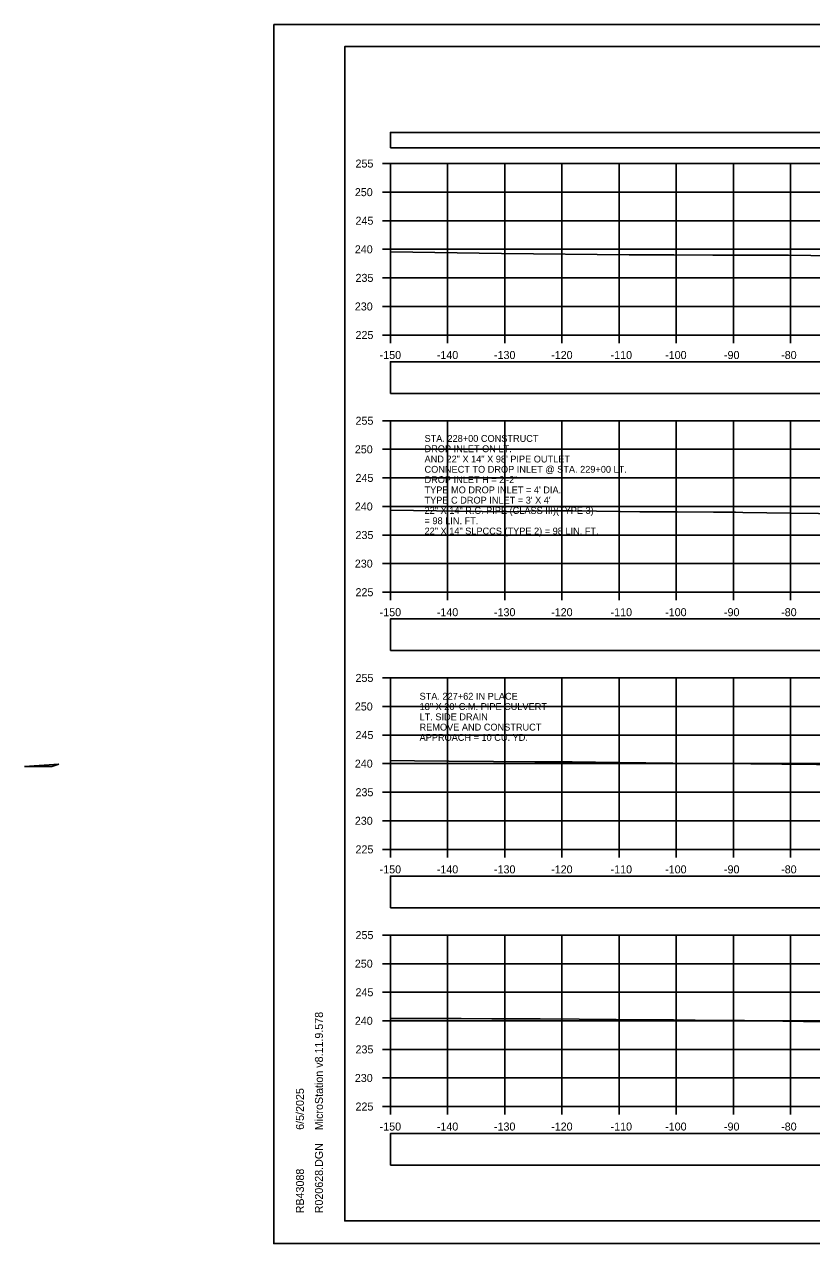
# Model space of a CAD drawing. Extents: x 1369627 to 1374022, y 380035 to 398173.
# Drawn here: x 1371884.5 to 1372022.2, y 386438.9 to 386652.3 of the extents above; entities that cross this region are included whole.
import ezdxf

# ---------------------------------------------------------------- set-up
doc = ezdxf.new("R2010")
doc.units = 0
for name, color, linetype in [('Default', 7, 'Continuous'), ('R_Axis', 7, 'Continuous'), ('R_Axis Annot', 7, 'Continuous'), ('R_Border', 7, 'Continuous'), ('R_Drive', 7, 'Continuous'), ('R_Exist Surface', 7, 'Continuous'), ('R_Grid', 7, 'Continuous'), ('R_No Plot', 7, 'Continuous'), ('R_Water', 7, 'Continuous'), ('R_Water Annot', 7, 'Continuous')]:
    doc.layers.add(name, color=color, linetype=linetype)

msp = doc.modelspace()

# ---------------------------------------------------------------- linework, layer by layer
at = {"layer": 'Default'}
for points in [[(1371948.53, 386630.65), (1372248.53, 386630.65), (1372248.53, 386633.36), (1371948.53, 386633.36)], [(1371948.53, 386587.69), (1372248.53, 386587.69), (1372248.53, 386593.21), (1371948.53, 386593.21)], [(1371948.53, 386542.7), (1372248.53, 386542.7), (1372248.53, 386548.22), (1371948.53, 386548.22)], [(1371948.53, 386497.69), (1372248.53, 386497.69), (1372248.53, 386503.22), (1371948.53, 386503.22)], [(1371948.53, 386452.65), (1372248.53, 386452.65), (1372248.53, 386458.17), (1371948.53, 386458.17)]]:
    msp.add_lwpolyline(points, close=True, dxfattribs=at)
at = {"layer": 'R_Axis'}
for p, q in [((1371947.13, 386627.9), (1371948.53, 386627.9)), ((1371948.53, 386597.9), (1371948.53, 386627.9)), ((1371947.13, 386622.9), (1371948.53, 386622.9)), ((1371947.13, 386617.9), (1371948.53, 386617.9)), ((1371947.13, 386612.9), (1371948.53, 386612.9)), ((1371947.13, 386607.9), (1371948.53, 386607.9)), ((1371947.13, 386602.9), (1371948.53, 386602.9)), ((1371947.13, 386597.9), (1371948.53, 386597.9)), ((1371948.53, 386597.9), (1372248.53, 386597.9)), ((1371948.53, 386596.5), (1371948.53, 386597.9)), ((1371958.53, 386596.5), (1371958.53, 386597.9)), ((1371968.53, 386596.5), (1371968.53, 386597.9)), ((1371978.53, 386596.5), (1371978.53, 386597.9)), ((1371988.53, 386596.5), (1371988.53, 386597.9)), ((1371998.53, 386596.5), (1371998.53, 386597.9)), ((1372008.53, 386596.5), (1372008.53, 386597.9)), ((1372018.53, 386596.5), (1372018.53, 386597.9)), ((1371947.13, 386582.9), (1371948.53, 386582.9)), ((1371948.53, 386552.9), (1371948.53, 386582.9)), ((1371947.13, 386577.9), (1371948.53, 386577.9)), ((1371947.13, 386572.9), (1371948.53, 386572.9)), ((1371947.13, 386567.9), (1371948.53, 386567.9)), ((1371947.13, 386562.9), (1371948.53, 386562.9)), ((1371947.13, 386557.9), (1371948.53, 386557.9)), ((1371947.13, 386552.9), (1371948.53, 386552.9)), ((1371948.53, 386552.9), (1372248.53, 386552.9)), ((1371948.53, 386551.5), (1371948.53, 386552.9)), ((1371958.53, 386551.5), (1371958.53, 386552.9)), ((1371968.53, 386551.5), (1371968.53, 386552.9)), ((1371978.53, 386551.5), (1371978.53, 386552.9)), ((1371988.53, 386551.5), (1371988.53, 386552.9)), ((1371998.53, 386551.5), (1371998.53, 386552.9)), ((1372008.53, 386551.5), (1372008.53, 386552.9)), ((1372018.53, 386551.5), (1372018.53, 386552.9)), ((1371947.13, 386537.9), (1371948.53, 386537.9)), ((1371948.53, 386507.9), (1371948.53, 386537.9)), ((1371947.13, 386532.9), (1371948.53, 386532.9)), ((1371947.13, 386527.9), (1371948.53, 386527.9)), ((1371947.13, 386522.9), (1371948.53, 386522.9)), ((1371947.13, 386517.9), (1371948.53, 386517.9)), ((1371947.13, 386512.9), (1371948.53, 386512.9)), ((1371947.13, 386507.9), (1371948.53, 386507.9)), ((1371948.53, 386507.9), (1372248.53, 386507.9)), ((1371948.53, 386506.5), (1371948.53, 386507.9)), ((1371958.53, 386506.5), (1371958.53, 386507.9)), ((1371968.53, 386506.5), (1371968.53, 386507.9)), ((1371978.53, 386506.5), (1371978.53, 386507.9)), ((1371988.53, 386506.5), (1371988.53, 386507.9)), ((1371998.53, 386506.5), (1371998.53, 386507.9)), ((1372008.53, 386506.5), (1372008.53, 386507.9)), ((1372018.53, 386506.5), (1372018.53, 386507.9)), ((1371947.13, 386492.9), (1371948.53, 386492.9)), ((1371948.53, 386462.9), (1371948.53, 386492.9)), ((1371947.13, 386487.9), (1371948.53, 386487.9)), ((1371947.13, 386482.9), (1371948.53, 386482.9)), ((1371947.13, 386477.9), (1371948.53, 386477.9)), ((1371947.13, 386472.9), (1371948.53, 386472.9)), ((1371947.13, 386467.9), (1371948.53, 386467.9)), ((1371947.13, 386462.9), (1371948.53, 386462.9)), ((1371948.53, 386462.9), (1372248.53, 386462.9)), ((1371948.53, 386461.5), (1371948.53, 386462.9)), ((1371958.53, 386461.5), (1371958.53, 386462.9)), ((1371968.53, 386461.5), (1371968.53, 386462.9)), ((1371978.53, 386461.5), (1371978.53, 386462.9)), ((1371988.53, 386461.5), (1371988.53, 386462.9)), ((1371998.53, 386461.5), (1371998.53, 386462.9)), ((1372008.53, 386461.5), (1372008.53, 386462.9)), ((1372018.53, 386461.5), (1372018.53, 386462.9))]:
    msp.add_line(p, q, dxfattribs=at)
at = {"layer": 'R_Border'}
for p, q in [((1371940.53, 386648.36), (1372256.71, 386648.36)), ((1371940.53, 386442.9), (1371940.53, 386648.36)), ((1371940.53, 386442.9), (1371940.53, 386442.9)), ((1372256.71, 386442.9), (1371940.53, 386442.9))]:
    msp.add_line(p, q, dxfattribs=at)
at = {"layer": 'R_Drive'}
for p, q in [((1371890.54, 386522.81), (1371884.5, 386522.41)), ((1371889.29, 386522.39), (1371890.54, 386522.81))]:
    msp.add_line(p, q, dxfattribs=at)
msp.add_lwpolyline([(1371884.5, 386522.41), (1371888.07, 386522.39), (1371888.72, 386522.39), (1371889.29, 386522.39)], dxfattribs=at)
at = {"layer": 'R_Exist Surface'}
for points in [[(1371948.53, 386612.48), (1371967.98, 386612.19), (1371990.29, 386611.94), (1371996.06, 386611.94), (1371998.09, 386611.91), (1372004.94, 386611.86), (1372014.99, 386611.87), (1372018.17, 386611.88), (1372022.06, 386611.83), (1372041.08, 386611.63)], [(1371948.53, 386567.25), (1371968.6, 386566.97), (1371972.82, 386567.09), (1371976.53, 386567.11), (1371980.45, 386567.11), (1371988.68, 386567.01), (1371992.12, 386566.98), (1371998.68, 386566.95), (1372005.02, 386566.9), (1372008.88, 386566.92), (1372010.16, 386566.86), (1372018.56, 386566.74), (1372028.22, 386566.63)], [(1371948.53, 386523.44), (1371952.76, 386523.41), (1371958.75, 386523.36), (1371966.55, 386523.3), (1371973.77, 386523.24), (1371980.3, 386523.19), (1371988.46, 386523.1), (1371993.2, 386523.05), (1372002.72, 386522.95), (1372006.07, 386522.92), (1372016.99, 386522.8), (1372018.93, 386522.78), (1372031.28, 386522.65)], [(1371948.53, 386478.31), (1371951.7, 386478.29), (1371960.88, 386478.28), (1371966.28, 386478.24), (1371974.7, 386478.24), (1371981.51, 386478.18), (1371988, 386478.12), (1371998.04, 386478.07), (1372001.81, 386477.99), (1372010.48, 386477.95), (1372017.15, 386477.85), (1372024.32, 386477.75)]]:
    msp.add_lwpolyline(points, dxfattribs=at)
at = {"layer": 'R_Grid'}
for p, q in [((1371948.53, 386627.9), (1372248.53, 386627.9)), ((1371948.53, 386597.9), (1371948.53, 386627.9)), ((1371958.53, 386597.9), (1371958.53, 386627.9)), ((1371968.53, 386597.9), (1371968.53, 386627.9)), ((1371978.53, 386597.9), (1371978.53, 386627.9)), ((1371988.53, 386597.9), (1371988.53, 386627.9)), ((1371998.53, 386597.9), (1371998.53, 386627.9)), ((1372008.53, 386597.9), (1372008.53, 386627.9)), ((1372018.53, 386597.9), (1372018.53, 386627.9)), ((1371948.53, 386622.9), (1372248.53, 386622.9)), ((1371948.53, 386617.9), (1372248.53, 386617.9)), ((1371948.53, 386612.9), (1372248.53, 386612.9)), ((1371948.53, 386607.9), (1372248.53, 386607.9)), ((1371948.53, 386602.9), (1372248.53, 386602.9)), ((1371948.53, 386597.9), (1372248.53, 386597.9)), ((1371948.53, 386582.9), (1372248.53, 386582.9)), ((1371948.53, 386552.9), (1371948.53, 386582.9)), ((1371958.53, 386552.9), (1371958.53, 386582.9)), ((1371968.53, 386552.9), (1371968.53, 386582.9)), ((1371978.53, 386552.9), (1371978.53, 386582.9)), ((1371988.53, 386552.9), (1371988.53, 386582.9)), ((1371998.53, 386552.9), (1371998.53, 386582.9)), ((1372008.53, 386552.9), (1372008.53, 386582.9)), ((1372018.53, 386552.9), (1372018.53, 386582.9)), ((1371948.53, 386577.9), (1372248.53, 386577.9)), ((1371948.53, 386572.9), (1372248.53, 386572.9)), ((1371948.53, 386567.9), (1372248.53, 386567.9)), ((1371948.53, 386562.9), (1372248.53, 386562.9)), ((1371948.53, 386557.9), (1372248.53, 386557.9)), ((1371948.53, 386552.9), (1372248.53, 386552.9)), ((1371948.53, 386537.9), (1372248.53, 386537.9)), ((1371948.53, 386507.9), (1371948.53, 386537.9)), ((1371958.53, 386507.9), (1371958.53, 386537.9)), ((1371968.53, 386507.9), (1371968.53, 386537.9)), ((1371978.53, 386507.9), (1371978.53, 386537.9)), ((1371988.53, 386507.9), (1371988.53, 386537.9)), ((1371998.53, 386507.9), (1371998.53, 386537.9)), ((1372008.53, 386507.9), (1372008.53, 386537.9)), ((1372018.53, 386507.9), (1372018.53, 386537.9)), ((1371948.53, 386532.9), (1372248.53, 386532.9)), ((1371948.53, 386527.9), (1372248.53, 386527.9)), ((1371948.53, 386522.9), (1372248.53, 386522.9)), ((1371948.53, 386517.9), (1372248.53, 386517.9)), ((1371948.53, 386512.9), (1372248.53, 386512.9)), ((1371948.53, 386507.9), (1372248.53, 386507.9)), ((1371948.53, 386492.9), (1372248.53, 386492.9)), ((1371948.53, 386462.9), (1371948.53, 386492.9)), ((1371958.53, 386462.9), (1371958.53, 386492.9)), ((1371968.53, 386462.9), (1371968.53, 386492.9)), ((1371978.53, 386462.9), (1371978.53, 386492.9)), ((1371988.53, 386462.9), (1371988.53, 386492.9)), ((1371998.53, 386462.9), (1371998.53, 386492.9)), ((1372008.53, 386462.9), (1372008.53, 386492.9)), ((1372018.53, 386462.9), (1372018.53, 386492.9)), ((1371948.53, 386487.9), (1372248.53, 386487.9)), ((1371948.53, 386482.9), (1372248.53, 386482.9)), ((1371948.53, 386477.9), (1372248.53, 386477.9)), ((1371948.53, 386472.9), (1372248.53, 386472.9)), ((1371948.53, 386467.9), (1372248.53, 386467.9)), ((1371948.53, 386462.9), (1372248.53, 386462.9))]:
    msp.add_line(p, q, dxfattribs=at)
at = {"layer": 'R_No Plot'}
for p, q in [((1371928.13, 386652.25), (1372261.46, 386652.25)), ((1371928.13, 386438.92), (1372261.46, 386438.92))]:
    msp.add_line(p, q, dxfattribs=at)
for points in [[(1371928.12, 386652.25), (1372261.46, 386652.25), (1372261.46, 386438.92), (1371928.12, 386438.92)], [(1372174.45, 386648.36), (1372194.07, 386648.36), (1372194.07, 386638.48), (1372210.18, 386638.48), (1372233.38, 386638.48), (1372233.38, 386605.81), (1372256.59, 386605.81), (1372256.71, 386442.9), (1371940.53, 386442.9), (1371940.53, 386648.36)]]:
    msp.add_lwpolyline(points, close=True, dxfattribs=at)

# ---------------------------------------------------------------- texts
at = {"layer": 'R_Axis Annot'}
for s, p in [('255', (1371942.42, 386627.2)), ('250', (1371942.3, 386622.2)), ('245', (1371942.42, 386617.2)), ('240', (1371942.3, 386612.2)), ('235', (1371942.42, 386607.2)), ('230', (1371942.3, 386602.2)), ('225', (1371942.42, 386597.2)), ('-150', (1371946.64, 386593.7)), ('-140', (1371956.64, 386593.7)), ('-130', (1371966.64, 386593.7)), ('-120', (1371976.64, 386593.7)), ('-110', (1371987.04, 386593.7)), ('-100', (1371996.58, 386593.7)), ('-90', (1372006.87, 386593.7)), ('-80', (1372016.87, 386593.7)), ('255', (1371942.42, 386582.2)), ('250', (1371942.3, 386577.2)), ('245', (1371942.42, 386572.2)), ('240', (1371942.3, 386567.2)), ('235', (1371942.42, 386562.2)), ('230', (1371942.3, 386557.2)), ('225', (1371942.42, 386552.2)), ('-150', (1371946.64, 386548.7)), ('-140', (1371956.64, 386548.7)), ('-130', (1371966.64, 386548.7)), ('-120', (1371976.64, 386548.7)), ('-110', (1371987.04, 386548.7)), ('-100', (1371996.58, 386548.7)), ('-90', (1372006.87, 386548.7)), ('-80', (1372016.87, 386548.7)), ('255', (1371942.42, 386537.2)), ('250', (1371942.3, 386532.2)), ('245', (1371942.42, 386527.2)), ('240', (1371942.3, 386522.2)), ('235', (1371942.42, 386517.2)), ('230', (1371942.3, 386512.2)), ('225', (1371942.42, 386507.2)), ('-150', (1371946.64, 386503.7)), ('-140', (1371956.64, 386503.7)), ('-130', (1371966.64, 386503.7)), ('-120', (1371976.64, 386503.7)), ('-110', (1371987.04, 386503.7)), ('-100', (1371996.58, 386503.7)), ('-90', (1372006.87, 386503.7)), ('-80', (1372016.87, 386503.7)), ('255', (1371942.42, 386492.2)), ('250', (1371942.3, 386487.2)), ('245', (1371942.42, 386482.2)), ('240', (1371942.3, 386477.2)), ('235', (1371942.42, 386472.2)), ('230', (1371942.3, 386467.2)), ('225', (1371942.42, 386462.2)), ('-150', (1371946.64, 386458.7)), ('-140', (1371956.64, 386458.7)), ('-130', (1371966.64, 386458.7)), ('-120', (1371976.64, 386458.7)), ('-110', (1371987.04, 386458.7)), ('-100', (1371996.58, 386458.7)), ('-90', (1372006.87, 386458.7)), ('-80', (1372016.87, 386458.7))]:
    msp.add_text(s, height=1.4, dxfattribs=at).set_placement(p)
at = {"layer": 'R_Border'}
for s, p in [('MicroStation v8.11.9.578', (1371936.72, 386458.76)), ('6/5/2025', (1371933.4, 386458.83)), ('R020628.DGN', (1371936.72, 386444.22)), ('RB43088', (1371933.4, 386444.22))]:
    msp.add_text(s, height=1.4, rotation=90, dxfattribs=at).set_placement(p)
at = {"layer": 'R_Water'}
for s, p in [('STA. 227+62 IN PLACE', (1371953.62, 386534.09)), ('18" X 20\' C.M. PIPE CULVERT', (1371953.62, 386532.29)), ('LT. SIDE DRAIN', (1371953.62, 386530.49)), ('REMOVE AND CONSTRUCT', (1371953.62, 386528.69)), ('APPROACH = 10 CU. YD.', (1371953.62, 386526.89))]:
    msp.add_text(s, height=1.2, dxfattribs=at).set_placement(p)
at = {"layer": 'R_Water Annot'}
for s, p in [('STA. 228+00 CONSTRUCT', (1371954.49, 386579.2)), ('DROP INLET ON LT.', (1371954.49, 386577.4)), ('AND 22" X 14" X 98\' PIPE OUTLET', (1371954.49, 386575.6)), ('CONNECT TO DROP INLET @ STA. 229+00 LT.', (1371954.49, 386573.8)), ('DROP INLET H = 2\'-2"', (1371954.49, 386572)), ("TYPE MO DROP INLET = 4' DIA.", (1371954.49, 386570.2)), ("TYPE C DROP INLET = 3' X 4'", (1371954.49, 386568.4)), ('22" X 14" R.C. PIPE (CLASS III)(TYPE 3)', (1371954.49, 386566.6)), ('= 98 LIN. FT.', (1371954.49, 386564.8)), ('22" X 14" SLPCCS (TYPE 2) = 98 LIN. FT.', (1371954.49, 386563))]:
    msp.add_text(s, height=1.2, dxfattribs=at).set_placement(p)

doc.saveas('drawing.dxf')
